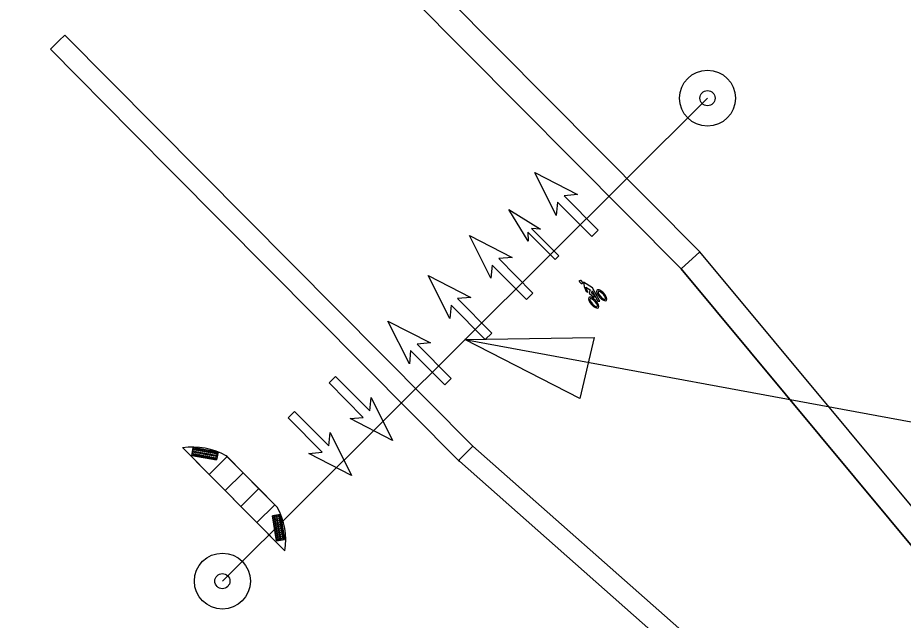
# Model space of a CAD drawing. Extents: x -5665 to 1997148, y 4 to 812485.
# Drawn here: x 1972034.2 to 1972209.5, y 802143.6 to 802262.8 of the extents above; entities that cross this region are included whole.
import ezdxf

# ---------------------------------------------------------------- set-up
doc = ezdxf.new("R2010")
doc.units = 0
for name, color, linetype in [('RD_EX_Bldg_Foundation', 7, 'Continuous'), ('RD_PD_Final_TX', 7, 'Continuous'), ('RD_PD_SW', 7, 'Continuous'), ('RD_SHT_TX', 7, 'Continuous'), ('RD_Sketch10', 7, 'Continuous')]:
    doc.layers.add(name, color=color, linetype=linetype)

msp = doc.modelspace()

# ---------------------------------------------------------------- linework, layer by layer
at = {"layer": 'RD_EX_Bldg_Foundation'}
for p, q in [((1972140.8, 802223.7), (1972136.55, 802232.16)), ((1972136.55, 802232.16), (1972144.98, 802227.84)), ((1972144.98, 802227.84), (1972142.34, 802227.6)), ((1972142.34, 802227.6), (1972149.11, 802220.79)), ((1972141.07, 802226.33), (1972140.8, 802223.7)), ((1972147.83, 802219.52), (1972141.07, 802226.33)), ((1972135.26, 802218.6), (1972131.38, 802224.89)), ((1972131.38, 802224.89), (1972137.67, 802220.98)), ((1972140.57, 802214.94), (1972135.15, 802220.38)), ((1972135.15, 802220.38), (1972135.26, 802218.6)), ((1972137.67, 802220.98), (1972135.88, 802221.11)), ((1972135.88, 802221.11), (1972141.31, 802215.67)), ((1972149.11, 802220.79), (1972147.83, 802219.52)), ((1972127.87, 802211.24), (1972123.61, 802219.7)), ((1972123.61, 802219.7), (1972132.04, 802215.39)), ((1972132.04, 802215.39), (1972129.41, 802215.14)), ((1972129.41, 802215.14), (1972136.17, 802208.33)), ((1972141.31, 802215.67), (1972140.57, 802214.94)), ((1972128.13, 802213.87), (1972127.87, 802211.24)), ((1972134.89, 802207.06), (1972128.13, 802213.87)), ((1972119.71, 802203.32), (1972115.45, 802211.78)), ((1972115.45, 802211.78), (1972123.88, 802207.46)), ((1972136.17, 802208.33), (1972134.89, 802207.06)), ((1972150.25, 802208.28), (1972150.07, 802208.12)), ((1972150.07, 802208.12), (1972150.24, 802208.28)), ((1972150.24, 802208.28), (1972150.07, 802208.12)), ((1972119.97, 802205.95), (1972119.71, 802203.32)), ((1972126.73, 802199.14), (1972119.97, 802205.95)), ((1972123.88, 802207.46), (1972121.25, 802207.22)), ((1972121.25, 802207.22), (1972128.01, 802200.41)), ((1972147.78, 802206.03), (1972147.96, 802206.19)), ((1972147.96, 802206.19), (1972147.78, 802206.03)), ((1972148.46, 802206.66), (1972148.64, 802206.82)), ((1972148.64, 802206.82), (1972148.46, 802206.66)), ((1972148.64, 802206.82), (1972148.47, 802206.66)), ((1972149.39, 802207.49), (1972149.56, 802207.65)), ((1972149.56, 802207.65), (1972149.39, 802207.49)), ((1972111.71, 802194.31), (1972107.45, 802202.77)), ((1972107.45, 802202.77), (1972115.88, 802198.46)), ((1972128.01, 802200.41), (1972126.73, 802199.14)), ((1972115.88, 802198.46), (1972113.25, 802198.21)), ((1972113.25, 802198.21), (1972120.01, 802191.4)), ((1972111.97, 802196.94), (1972111.71, 802194.31)), ((1972118.74, 802190.13), (1972111.97, 802196.94)), ((1972095.83, 802190.53), (1972097.11, 802191.8)), ((1972102.59, 802183.72), (1972095.83, 802190.53)), ((1972097.11, 802191.8), (1972103.87, 802184.99)), ((1972120.01, 802191.4), (1972118.74, 802190.13)), ((1972103.87, 802184.99), (1972104.13, 802187.62)), ((1972104.13, 802187.62), (1972108.39, 802179.16)), ((1972087.7, 802183.61), (1972088.98, 802184.88)), ((1972094.47, 802176.8), (1972087.7, 802183.61)), ((1972088.98, 802184.88), (1972095.74, 802178.07)), ((1972099.96, 802183.47), (1972102.59, 802183.72)), ((1972108.39, 802179.16), (1972099.96, 802183.47)), ((1972095.74, 802178.07), (1972096.01, 802180.7)), ((1972096.01, 802180.7), (1972100.26, 802172.24)), ((1972091.83, 802176.55), (1972094.47, 802176.8)), ((1972100.26, 802172.24), (1972091.83, 802176.55))]:
    msp.add_line(p, q, dxfattribs=at)
for points in [[(1972145.36, 802210.64), (1972145.38, 802210.69), (1972145.4, 802210.73), (1972145.41, 802210.76), (1972145.42, 802210.78), (1972145.44, 802210.8), (1972145.46, 802210.81), (1972145.48, 802210.83), (1972145.51, 802210.84), (1972145.53, 802210.85), (1972145.57, 802210.86), (1972145.6, 802210.86), (1972146.05, 802210.37), (1972146.04, 802210.34), (1972146.02, 802210.3), (1972145.99, 802210.26), (1972145.96, 802210.23), (1972145.93, 802210.2), (1972145.89, 802210.18), (1972145.86, 802210.17), (1972145.82, 802210.16), (1972145.81, 802210.15)], [(1972146.21, 802210.45), (1972146.29, 802209.62), (1972146.72, 802208.66), (1972147.07, 802208.53), (1972146.65, 802209.49), (1972147.49, 802208.94), (1972147.3, 802208.28), (1972148.3, 802207.44), (1972148.33, 802207.86), (1972147.83, 802208.32), (1972147.88, 802208.78), (1972149.05, 802206.72), (1972149.44, 802206.69), (1972147.98, 802209.34)]]:
    msp.add_lwpolyline(points, close=True, dxfattribs=at)
for centre, major_axis, ratio, start_param, end_param in [((1972149.8, 802207.9), (0.93, -1.02), 0.421657, 3.205785, 4.728917), ((1972149.8, 802207.9), (0.93, -1.02), 0.421657, 3.143612, 3.205785), ((1972149.8, 802207.9), (0.93, -1.02), 0.421657, 1.55828, 3.143599), ((1972149.82, 802207.88), (0.716, -0.77), 0.327603, 3.139551, 4.704089), ((1972149.82, 802207.88), (0.716, -0.77), 0.327603, 1.575, 3.139545), ((1972149.82, 802207.88), (0.716, -0.77), 0.327603, 6.281144, 7.855553), ((1972149.8, 802207.9), (0.93, -1.02), 0.421657, 0.002013, 1.556277), ((1972148.2, 802206.44), (0.93, -1.02), 0.421657, 3.205785, 4.728917), ((1972148.2, 802206.44), (0.93, -1.02), 0.421657, 3.143612, 3.205785), ((1972148.2, 802206.44), (0.93, -1.02), 0.421657, 1.55828, 3.143599), ((1972148.21, 802206.42), (0.716, -0.77), 0.327603, 3.139551, 4.704089), ((1972148.21, 802206.42), (0.716, -0.77), 0.327603, 1.575, 3.139545), ((1972148.2, 802206.44), (0.93, -1.02), 0.421657, 4.73092, 6.285191), ((1972148.21, 802206.42), (0.716, -0.77), 0.327603, 4.706721, 4.968366), ((1972148.21, 802206.42), (0.716, -0.77), 0.327603, 4.968366, 6.281137), ((1972148.21, 802206.42), (0.716, -0.77), 0.327603, 6.281144, 7.855553), ((1972148.2, 802206.44), (0.93, -1.02), 0.421657, 0.002013, 1.556277), ((1972149.8, 802207.9), (0.93, -1.02), 0.421657, 4.73092, 6.285191), ((1972149.82, 802207.88), (0.716, -0.77), 0.327603, 4.706721, 4.968366), ((1972149.82, 802207.88), (0.716, -0.77), 0.327603, 4.968366, 6.281137)]:
    msp.add_ellipse(centre, major_axis=major_axis, ratio=ratio, start_param=start_param, end_param=end_param, dxfattribs=at)
at = {"layer": 'RD_PD_Final_TX'}
msp.add_lwpolyline([(1972148.29, 802199.52), (1972145.49, 802187.47), (1972122.71, 802199.1)], close=True, dxfattribs=at)
at = {"layer": 'RD_PD_SW'}
for p, q in [((1972169.24, 802216.51), (1972015.58, 802371.19)), ((1972015.58, 802371.19), (1972169.24, 802216.51)), ((1972012.03, 802367.67), (1972165.53, 802213.14)), ((1972012.03, 802367.67), (1972165.53, 802213.14)), ((1972124.31, 802178.02), (1972043.47, 802259.4)), ((1972064.96, 802232.09), (1972121.46, 802175.19)), ((1972064.96, 802232.09), (1972064.96, 802232.09)), ((1972165.53, 802213.14), (1972169.24, 802216.51)), ((1972169.24, 802216.51), (1972165.53, 802213.14)), ((1972299.46, 802059.87), (1972169.24, 802216.51)), ((1972299.46, 802059.87), (1972169.24, 802216.51)), ((1972295.76, 802056.5), (1972165.53, 802213.14)), ((1972165.53, 802213.14), (1972295.76, 802056.5)), ((1972124.31, 802178.02), (1972121.46, 802175.19)), ((1972124.31, 802178.02), (1972121.46, 802175.19)), ((1972121.46, 802175.19), (1972124.31, 802178.02)), ((1972262.78, 802055.65), (1972124.31, 802178.02)), ((1972066.83, 802177.71), (1972087.08, 802157.32)), ((1972066.83, 802177.71), (1972072.07, 802172.42)), ((1972075.62, 802175.95), (1972072.07, 802172.42)), ((1972072.07, 802172.42), (1972075.62, 802175.95)), ((1972075.62, 802175.95), (1972072.07, 802172.42)), ((1972075.47, 802176.1), (1972085.53, 802165.97)), ((1972075.62, 802175.95), (1972075.47, 802176.1)), ((1972078.79, 802172.76), (1972075.62, 802175.95)), ((1972121.66, 802175.02), (1972121.46, 802175.19)), ((1972121.46, 802175.19), (1972121.65, 802175.02)), ((1972121.65, 802175.02), (1972259.84, 802052.91)), ((1972078.79, 802172.76), (1972075.24, 802169.23)), ((1972075.24, 802169.23), (1972078.79, 802172.76)), ((1972078.79, 802172.76), (1972075.24, 802169.23)), ((1972081.91, 802169.62), (1972078.79, 802172.76)), ((1972072.07, 802172.42), (1972075.24, 802169.23)), ((1972075.24, 802169.23), (1972078.36, 802166.09)), ((1972081.91, 802169.62), (1972078.36, 802166.09)), ((1972078.36, 802166.09), (1972081.91, 802169.62)), ((1972081.91, 802169.62), (1972078.36, 802166.09)), ((1972085.08, 802166.43), (1972081.91, 802169.62)), ((1972078.36, 802166.09), (1972081.53, 802162.9)), ((1972085.08, 802166.43), (1972081.53, 802162.9)), ((1972081.53, 802162.9), (1972085.08, 802166.43)), ((1972085.08, 802166.43), (1972081.53, 802162.9)), ((1972085.53, 802165.97), (1972085.08, 802166.43)), ((1972081.53, 802162.9), (1972087.08, 802157.32))]:
    msp.add_line(p, q, dxfattribs=at)
for points in [[(1972043.47, 802259.4), (1972042.4, 802258.34), (1972040.63, 802256.58)], [(1972040.63, 802256.58), (1972056.99, 802240.11), (1972064.96, 802232.09)], [(1972064.96, 802232.09), (1972064.96, 802232.09)], [(1972073.54, 802175.28), (1972068.64, 802176.18), (1972068.92, 802177.75), (1972073.83, 802176.85), (1972073.54, 802175.28)], [(1972087.01, 802159.56), (1972085.43, 802159.3), (1972084.62, 802164.22), (1972086.19, 802164.48), (1972087.01, 802159.56)]]:
    msp.add_lwpolyline(points, dxfattribs=at)
for points in [[(1972073.83, 802176.85), (1972068.92, 802177.75), (1972068.64, 802176.18), (1972073.54, 802175.28)], [(1972087.01, 802159.56), (1972086.19, 802164.48), (1972084.62, 802164.22), (1972085.43, 802159.3)]]:
    msp.add_lwpolyline(points, close=True, dxfattribs=at)
for centre, radius in [((1972068.99, 802176.41), 0.146), ((1972068.99, 802176.41), 0.073), ((1972069.08, 802176.9), 0.146), ((1972069.08, 802176.9), 0.073), ((1972069.17, 802177.4), 0.146), ((1972069.17, 802177.4), 0.073), ((1972069.38, 802176.34), 0.146), ((1972069.38, 802176.34), 0.073), ((1972069.47, 802176.83), 0.146), ((1972069.47, 802176.83), 0.073), ((1972069.56, 802177.33), 0.146), ((1972069.56, 802177.33), 0.073), ((1972069.77, 802176.27), 0.146), ((1972069.77, 802176.27), 0.073), ((1972069.86, 802176.76), 0.146), ((1972069.86, 802176.76), 0.073), ((1972069.96, 802177.26), 0.146), ((1972069.96, 802177.26), 0.073), ((1972070.17, 802176.2), 0.146), ((1972070.17, 802176.2), 0.073), ((1972070.26, 802176.69), 0.146), ((1972070.26, 802176.69), 0.073), ((1972070.35, 802177.19), 0.146), ((1972070.35, 802177.19), 0.073), ((1972070.56, 802176.12), 0.146), ((1972070.56, 802176.12), 0.073), ((1972070.65, 802176.62), 0.146), ((1972070.65, 802176.62), 0.073), ((1972070.74, 802177.12), 0.146), ((1972070.74, 802177.12), 0.073), ((1972070.95, 802176.05), 0.146), ((1972071.04, 802176.54), 0.146), ((1972071.04, 802176.54), 0.073), ((1972071.14, 802177.04), 0.146), ((1972071.14, 802177.04), 0.073), ((1972071.44, 802176.47), 0.146), ((1972071.44, 802176.47), 0.073), ((1972071.53, 802176.97), 0.146), ((1972071.53, 802176.97), 0.073), ((1972071.83, 802176.4), 0.146), ((1972071.83, 802176.4), 0.073), ((1972071.92, 802176.9), 0.146), ((1972071.92, 802176.9), 0.073), ((1972072.22, 802176.33), 0.146), ((1972072.22, 802176.33), 0.073), ((1972072.32, 802176.83), 0.146), ((1972072.32, 802176.83), 0.073), ((1972072.62, 802176.25), 0.146), ((1972072.62, 802176.25), 0.073), ((1972072.71, 802176.76), 0.146), ((1972072.71, 802176.76), 0.073), ((1972073.01, 802176.18), 0.146), ((1972073.01, 802176.18), 0.073), ((1972073.1, 802176.68), 0.146), ((1972073.1, 802176.68), 0.073), ((1972073.41, 802176.11), 0.146), ((1972073.41, 802176.11), 0.073), ((1972073.5, 802176.61), 0.146), ((1972073.5, 802176.61), 0.073), ((1972070.95, 802176.05), 0.073), ((1972071.35, 802175.98), 0.146), ((1972071.35, 802175.98), 0.073), ((1972071.74, 802175.91), 0.146), ((1972071.74, 802175.91), 0.073), ((1972072.13, 802175.84), 0.146), ((1972072.13, 802175.84), 0.073), ((1972072.53, 802175.76), 0.146), ((1972072.53, 802175.76), 0.073), ((1972072.92, 802175.69), 0.146), ((1972072.92, 802175.69), 0.073), ((1972073.32, 802175.62), 0.146), ((1972073.32, 802175.62), 0.073), ((1972084.96, 802163.97), 0.146), ((1972084.96, 802163.97), 0.073), ((1972085.45, 802164.05), 0.146), ((1972085.45, 802164.05), 0.073), ((1972085.95, 802164.13), 0.146), ((1972086.02, 802163.74), 0.146), ((1972085.95, 802164.13), 0.073), ((1972085.02, 802163.57), 0.146), ((1972085.09, 802163.18), 0.146), ((1972085.02, 802163.57), 0.073), ((1972085.15, 802162.78), 0.146), ((1972085.09, 802163.18), 0.073), ((1972085.22, 802162.39), 0.146), ((1972085.15, 802162.78), 0.073), ((1972085.29, 802161.99), 0.146), ((1972085.22, 802162.39), 0.073), ((1972085.52, 802163.65), 0.146), ((1972085.52, 802163.65), 0.073), ((1972085.58, 802163.26), 0.146), ((1972085.65, 802162.86), 0.146), ((1972085.58, 802163.26), 0.073), ((1972085.65, 802162.86), 0.073), ((1972085.71, 802162.47), 0.146), ((1972085.78, 802162.07), 0.146), ((1972085.71, 802162.47), 0.073), ((1972085.78, 802162.07), 0.073), ((1972086.08, 802163.34), 0.146), ((1972086.02, 802163.74), 0.073), ((1972086.15, 802162.95), 0.146), ((1972086.08, 802163.34), 0.073), ((1972086.21, 802162.55), 0.146), ((1972086.15, 802162.95), 0.073), ((1972086.28, 802162.16), 0.146), ((1972086.21, 802162.55), 0.073), ((1972086.28, 802162.16), 0.073), ((1972085.29, 802161.99), 0.073), ((1972085.35, 802161.6), 0.146), ((1972085.42, 802161.2), 0.146), ((1972085.35, 802161.6), 0.073), ((1972085.42, 802161.2), 0.073), ((1972085.48, 802160.81), 0.146), ((1972085.55, 802160.41), 0.146), ((1972085.48, 802160.81), 0.073), ((1972085.55, 802160.41), 0.073), ((1972085.84, 802161.68), 0.146), ((1972085.91, 802161.28), 0.146), ((1972085.84, 802161.68), 0.073), ((1972085.97, 802160.89), 0.146), ((1972085.91, 802161.28), 0.073), ((1972086.04, 802160.5), 0.146), ((1972085.97, 802160.89), 0.073), ((1972086.04, 802160.5), 0.073), ((1972086.35, 802161.76), 0.146), ((1972086.35, 802161.76), 0.073), ((1972086.41, 802161.37), 0.146), ((1972086.48, 802160.97), 0.146), ((1972086.41, 802161.37), 0.073), ((1972086.48, 802160.97), 0.073), ((1972086.54, 802160.58), 0.146), ((1972086.54, 802160.58), 0.073), ((1972085.61, 802160.02), 0.146), ((1972085.68, 802159.62), 0.146), ((1972085.61, 802160.02), 0.073), ((1972085.68, 802159.62), 0.073), ((1972086.11, 802160.1), 0.146), ((1972086.17, 802159.71), 0.146), ((1972086.11, 802160.1), 0.073), ((1972086.17, 802159.71), 0.073), ((1972086.61, 802160.18), 0.146), ((1972086.61, 802160.18), 0.073), ((1972086.67, 802159.79), 0.146), ((1972086.67, 802159.79), 0.073)]:
    msp.add_circle(centre, radius, dxfattribs=at)
for centre, start, end in [((1972068.81, 802164.35), 60.4516, 98.4679), ((1972073.74, 802159.39), 351.1503, 29.1666)]:
    msp.add_arc(centre, 13.5, start, end, dxfattribs=at)
at = {"layer": 'RD_SHT_TX'}
for p, q in [((1972170.74, 802246.9), (1972074.69, 802151.31)), ((1972122.71, 802199.1), (1972828.58, 802068.85))]:
    msp.add_line(p, q, dxfattribs=at)
for centre in [(1972170.74, 802246.9), (1972074.69, 802151.31)]:
    msp.add_circle(centre, 5.54, dxfattribs=at)
at = {"layer": 'RD_Sketch10'}
for centre in [(1972170.74, 802246.9), (1972074.69, 802151.31)]:
    msp.add_circle(centre, 1.5, dxfattribs=at)

doc.saveas('drawing.dxf')
